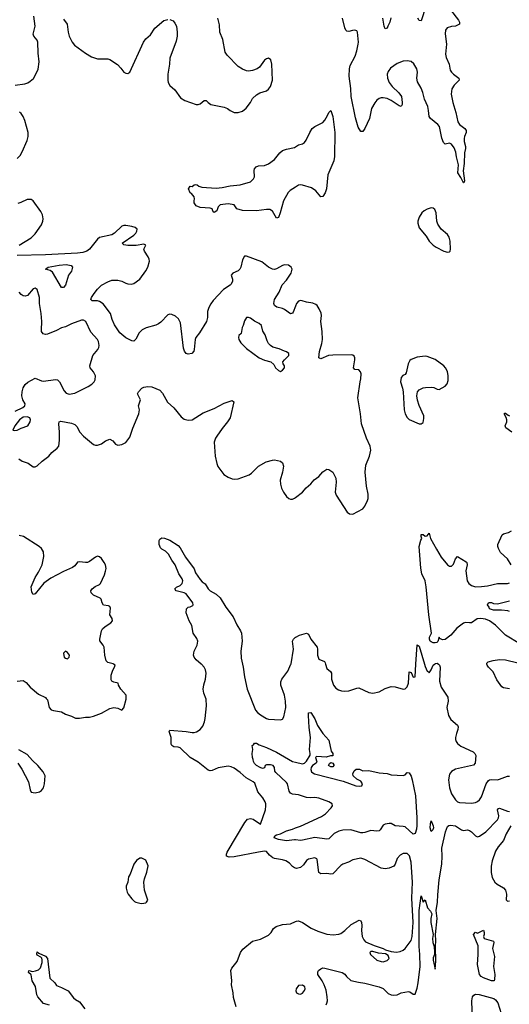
# Model space of a CAD drawing. Header units: inches. Extents: x 1649636 to 1815363, y 506543 to 641975.
# Tile 622 of 656: x 1767255 to 1772127, y 596615 to 606413. Entities that reach past the tile are written whole.
import ezdxf

# ---------------------------------------------------------------- set-up
doc = ezdxf.new("R2010")
doc.units = ezdxf.units.IN
doc.header["$MEASUREMENT"] = 0
for name, color, linetype in [('B7569', 7, 'Continuous'), ('B7579', 7, 'Continuous'), ('B7660', 7, 'Continuous'), ('B7670', 7, 'Continuous')]:
    doc.layers.add(name, color=color, linetype=linetype)

msp = doc.modelspace()

# ---------------------------------------------------------------- linework, layer by layer
at = {"layer": 'B7569', "color": 5}
for points, elevation in [([(1767230, 599832), (1767290, 599838), (1767317.7, 599817.7), (1767359.1, 599770), (1767442.5, 599702.5), (1767510, 599668), (1767519.3, 599659.3), (1767530, 599644.7), (1767546.4, 599570), (1767566.6, 599546.6), (1767590, 599537.6), (1767670, 599527), (1767710, 599501.3), (1767770, 599483.2), (1767810, 599463.6), (1767850, 599460.8), (1767908.7, 599471.3), (1767950, 599472.6), (1767990, 599483.2), (1768068, 599512), (1768150, 599558.4), (1768190, 599568), (1768230, 599560.7), (1768270, 599542), (1768290, 599564.7), (1768315.1, 599650), (1768314, 599690), (1768261.2, 599750), (1768239, 599790), (1768235.3, 599810), (1768190, 599819.3), (1768171.7, 599831.7), (1768164.9, 599844.9), (1768165.6, 599890), (1768180.4, 599939.6), (1768198, 599970), (1768204, 599990), (1768189.2, 600000)], 620), ([(1770000, 597969.9), (1769990, 597973), (1769970, 597986.3), (1769939.3, 598019.3), (1769903.5, 598043.5), (1769870, 598053.6), (1769790, 598064.5), (1769772.8, 598072.8), (1769739.4, 598099.4), (1769710, 598136.9), (1769690, 598138.5), (1769631.3, 598130), (1769390, 598081.4), (1769338.6, 598078.6), (1769312.3, 598090), (1769311.5, 598110), (1769319.7, 598130), (1769495.6, 598424.4), (1769522, 598458), (1769550, 598463.5), (1769576.5, 598456.5), (1769651.8, 598408.2), (1769699.2, 598550), (1769704.7, 598590), (1769702.6, 598610), (1769696.9, 598630), (1769674.3, 598670), (1769622.7, 598730), (1769594.2, 598814.2), (1769576.9, 598830), (1769507.1, 598867.1), (1769450, 598923), (1769390, 598963.6), (1769359.5, 598979.5), (1769330, 598986.3), (1769230, 598969.7), (1769170, 598942.9), (1769150, 598938.4), (1769130, 598943.6), (1769030, 599024), (1768950, 599072.6), (1768850, 599168.2), (1768830, 599175.1), (1768790, 599176.2), (1768769.6, 599190), (1768763.1, 599203.1), (1768760.4, 599270), (1768742, 599330), (1768750, 599342.8), (1768910, 599328.9), (1768970, 599318.9), (1768990, 599321.1), (1769013, 599327), (1769050, 599348.5), (1769076.6, 599383.4), (1769094.3, 599425.7), (1769101.4, 599458.6), (1769113.3, 599586.7), (1769109.9, 599650), (1769086.7, 599710), (1769080.4, 599750), (1769086.3, 599793.7), (1769104.8, 599850), (1769111, 599910), (1769103.6, 599943.6), (1769088.6, 599970), (1769062.7, 600000)], 580), ([(1769470.7, 600000), (1769477.1, 599970), (1769490, 599874), (1769517.8, 599750), (1769601.3, 599541.3), (1769619.5, 599519.5), (1769650, 599494.9), (1769710, 599458), (1769730, 599452), (1769850, 599444.9), (1769870, 599453.4), (1769884.2, 599475.8), (1769901.2, 599570), (1769899.4, 599630), (1769889.8, 599690), (1769853.3, 599790), (1769854.4, 599825.6), (1769864.4, 599850), (1769922.6, 599930), (1769953.4, 600000)], 580), ([(1770000, 598702.3), (1769970, 598706.6), (1769950, 598717), (1769934.9, 598734.9), (1769918, 598810), (1769910, 598823.7), (1769802.2, 598922.3), (1769794.9, 598934.9), (1769789.5, 598970), (1769776, 598990), (1769750, 598999.7), (1769710, 598999.5), (1769697.3, 598990), (1769691.9, 598968.1), (1769670, 598963), (1769646.6, 598970), (1769612.3, 598990), (1769592, 599010), (1769579.5, 599030), (1769579.3, 599050), (1769572.7, 599070), (1769567.7, 599112.3), (1769575.3, 599150), (1769569.2, 599190), (1769582, 599198), (1769590, 599214), (1769610, 599214), (1769636.9, 599196.9), (1769710, 599171.3), (1769810, 599124.9), (1769970, 599032.7), (1770000, 599025.3)], 560), ([(1767234.6, 599014.6), (1767276.4, 598956.4), (1767341, 598830), (1767358.8, 598750), (1767370, 598726), (1767410, 598718), (1767450, 598731), (1767470, 598742.8), (1767491.4, 598768.6), (1767502, 598810), (1767507, 598890), (1767486.6, 598930), (1767436, 598990), (1767381.3, 599041.3), (1767330, 599099.3), (1767247.6, 599147.6)], 620), ([(1770000, 598250.3), (1769990, 598251.3), (1769910, 598243), (1769830, 598254.5), (1769787.8, 598270), (1769793.2, 598290), (1769810, 598302), (1769850, 598312.2), (1769910, 598342.6), (1769970, 598358.7), (1770000, 598369.9)], 560), ([(1769409.7, 596590), (1769383.3, 596683.3), (1769378.3, 596730), (1769361.3, 596810), (1769364.4, 596850), (1769356.9, 596950), (1769364.7, 596975.3), (1769419.1, 597040.9), (1769451.1, 597128.9), (1769475.1, 597164.9), (1769570, 597243), (1769650, 597263), (1769730, 597303), (1769757.6, 597330), (1769781.6, 597370), (1769806.6, 597390), (1769870, 597408.2), (1769950, 597416.9), (1770000, 597437.6)], 580), ([(1767550, 596606), (1767490, 596622.5), (1767435.6, 596690), (1767425.8, 596710), (1767410.8, 596790.8), (1767378.7, 596850), (1767369.1, 596909.1), (1767342, 596930), (1767346, 596950), (1767383, 596943), (1767413, 596947), (1767442.8, 596957.2), (1767461.1, 596978.9), (1767478.9, 597030), (1767478.6, 597058.6), (1767474.2, 597074.2), (1767465.1, 597085.1), (1767430, 597102.7), (1767425.1, 597114.9), (1767430, 597136), (1767443.5, 597123.5), (1767510, 597094.4), (1767530, 597070.5), (1767554.4, 596874.4), (1767603, 596830), (1767620.9, 596800.9), (1767670, 596783.1), (1767737.1, 596750), (1767790, 596679.5), (1767810, 596661.7), (1767850, 596639.5), (1767902.8, 596570)], 580)]:
    msp.add_lwpolyline(points, dxfattribs=dict(at, elevation=elevation))
at = {"layer": 'B7569', "color": 5, "elevation": 620}
msp.add_lwpolyline([(1768470, 598068.7), (1768450, 598068.7), (1768415.3, 598044.7), (1768390.9, 598009.1), (1768354, 597910), (1768338, 597882), (1768330.4, 597830), (1768314, 597790), (1768313.4, 597770), (1768323.8, 597730), (1768334.9, 597710), (1768370, 597663), (1768398.3, 597638.3), (1768410, 597630.5), (1768450, 597620.7), (1768470, 597618.8), (1768510, 597626), (1768518, 597630), (1768528, 597652), (1768497.6, 597750), (1768489.5, 597830.5), (1768495.9, 597864.1), (1768520.9, 597930), (1768534, 597994), (1768508.4, 598048.4)], close=True, dxfattribs=at)
at = {"layer": 'B7579', "color": 5}
for points, elevation in [([(1770297.5, 600000), (1770310, 599956), (1770346.6, 599926.6), (1770356.3, 599910), (1770357.1, 599850), (1770377.1, 599790), (1770402, 599762), (1770425.8, 599745.9), (1770455.6, 599735.6), (1770490, 599730.4), (1770530, 599735.8), (1770610, 599760.7), (1770630, 599762.8), (1770730, 599717.1), (1770770, 599710.5), (1770830, 599723.8), (1770890, 599757.6), (1770950, 599777), (1770990, 599775.8), (1771070, 599750.4), (1771090, 599754.9), (1771110, 599774), (1771123.1, 599810), (1771130, 599922), (1771150, 599918), (1771170, 599871.3), (1771190, 599874), (1771197.9, 600000)], 580), ([(1771283.4, 600000), (1771290, 599978), (1771310, 599931.3), (1771323.6, 599923.6), (1771330, 599914), (1771350, 599942), (1771368.7, 599990), (1771383.8, 600000)], 580), ([(1771422.3, 600000), (1771433.4, 599990), (1771438, 599970), (1771432.2, 599830), (1771450.1, 599770.2), (1771514.5, 599670), (1771516.6, 599630), (1771506, 599570), (1771520.3, 599490), (1771545.7, 599450), (1771612.3, 599392.3), (1771616.7, 599376.7), (1771614.6, 599350), (1771599.5, 599310), (1771591.8, 599270), (1771592, 599250), (1771598.7, 599230), (1771610.4, 599210), (1771643.1, 599183.1), (1771766.9, 599126.9), (1771784.2, 599110), (1771792.6, 599090), (1771785.5, 599014.5), (1771770, 598996.3), (1771590, 598954.6), (1771550, 598931), (1771530, 598904.5), (1771522.1, 598850), (1771530, 598767.7), (1771550, 598710.4), (1771590, 598648.5), (1771610, 598628.9), (1771630, 598624), (1771750, 598615.8), (1771790, 598622.4), (1771810, 598632.7), (1771830, 598650.4), (1771850, 598680.5), (1771895.9, 598810), (1771918.4, 598841.6), (1771930, 598849.2), (1771950, 598852.9), (1772009.8, 598850.2), (1772030, 598853.8), (1772110, 598885.7), (1772130, 598885.7)], 580), ([(1772130, 599755.8), (1772070, 599763.1), (1772053.6, 599773.6), (1772002.8, 599842.8), (1771964.6, 599924.6), (1771919.3, 599970), (1771905.4, 599990), (1771903.5, 600000)], 580), ([(1770000, 599025.3), (1770070, 599008), (1770090, 599013), (1770110, 599033), (1770144.4, 599095.6), (1770146, 599110), (1770137.2, 599150), (1770147.6, 599270), (1770134.5, 599370), (1770127.5, 599487.5), (1770130, 599514), (1770150, 599518), (1770190, 599457.3), (1770218.7, 599390), (1770243.1, 599350), (1770270, 599310.6), (1770330, 599244.7), (1770354.4, 599134.4), (1770371.3, 599110), (1770370, 599086), (1770346, 599086), (1770305.8, 599074.2), (1770210, 599079.5), (1770203.4, 599076.6), (1770197.3, 599070), (1770211.1, 599028.9), (1770204.5, 599015.5), (1770169.3, 598990.7), (1770155.6, 598970), (1770151.7, 598950), (1770157, 598930), (1770170, 598918), (1770189.3, 598909.3), (1770474.7, 598834.7), (1770598.8, 598790), (1770634.9, 598785.1), (1770659.5, 598790), (1770667.3, 598810), (1770650, 598834), (1770610, 598855.1), (1770572.7, 598890), (1770568.7, 598910), (1770582.9, 598937.1), (1770603.6, 598956.4), (1770636.4, 598956.4), (1770670, 598938), (1770730, 598942.8), (1770830, 598919.3), (1770910, 598913.4), (1770950, 598899.1), (1771070, 598892.4), (1771090, 598897.1), (1771110, 598920.5), (1771130, 598918), (1771150, 598883.7), (1771160.1, 598850), (1771193.9, 598690), (1771207.8, 598472.2), (1771207.2, 598392.8), (1771203.1, 598356.9), (1771190, 598314), (1771170.3, 598309.7), (1771090, 598379.8), (1771070, 598386), (1770991.1, 598391.1), (1770950, 598413.3), (1770930, 598413), (1770892.3, 598407.7), (1770870, 598397.2), (1770843, 598350), (1770830, 598341.3), (1770810, 598338.9), (1770750, 598346.2), (1770690, 598324.4), (1770670, 598322), (1770650, 598323), (1770550.8, 598350.8), (1770470, 598348.2), (1770430, 598338.9), (1770385.3, 598314.7), (1770330, 598262.6), (1770310, 598258.8), (1770190, 598274.6), (1770070, 598247.9), (1770050, 598245.1), (1770000, 598250.3)], 560), ([(1770000, 598369.9), (1770050, 598388.5), (1770257.3, 598482.7), (1770296.9, 598510), (1770352.4, 598570), (1770366.6, 598590), (1770363, 598610), (1770331.8, 598630), (1770230, 598666.2), (1770190, 598672), (1770150, 598669), (1770110, 598672.9), (1770030, 598698), (1770000, 598702.3)], 560), ([(1770305.1, 596610), (1770312.3, 596627.7), (1770316.4, 596650), (1770315, 596690), (1770304.1, 596755.9), (1770285.9, 596810), (1770264.7, 596850), (1770222, 596910), (1770221.8, 596938.2), (1770228.7, 596951.3), (1770250, 596969.2), (1770270, 596978), (1770290, 596975.6), (1770464.7, 596930), (1770490, 596914.8), (1770506.8, 596890), (1770550.3, 596850.3), (1770626.3, 596833.7), (1770690, 596826.3), (1770830.7, 596790), (1770871.9, 596771.9), (1770922.5, 596722.5), (1770950, 596710.4), (1770970, 596706.7), (1771009.7, 596710.3), (1771050, 596728.5), (1771122, 596742), (1771138, 596738), (1771170, 596714.8), (1771190, 596714.8), (1771210, 596774), (1771221.3, 596830), (1771238.7, 596990), (1771236.9, 597110), (1771229.9, 597189.9), (1771229, 597550), (1771250, 597694), (1771270, 597632), (1771290, 597654), (1771314, 597574), (1771342.9, 597542.9), (1771354.6, 597514.6), (1771346.3, 597470), (1771346.3, 597430), (1771368, 597310), (1771363.7, 597270), (1771366, 597230), (1771378, 597190), (1771382, 597130), (1771380.7, 597110), (1771370, 597078), (1771370, 597054), (1771390, 596964.7), (1771394.8, 597045.2), (1771392.1, 597190), (1771395.3, 597250), (1771390.9, 597310), (1771409.8, 597470), (1771398.7, 597550), (1771412.4, 597630), (1771414.9, 597705.1), (1771430, 597854), (1771454.7, 598010), (1771458.5, 598090), (1771455.8, 598170), (1771491.1, 598330), (1771510, 598383.7), (1771525, 598395), (1771541.8, 598398.2), (1771590, 598391.4), (1771650.3, 598350.3), (1771670, 598345.7), (1771710, 598350.3), (1771730, 598345.7), (1771751.1, 598331.1), (1771790, 598290.4), (1771810, 598283.1), (1771830, 598287.2), (1771892.6, 598330), (1772008.3, 598450), (1772019.1, 598470), (1772021.5, 598490), (1772009.8, 598550), (1772018, 598562), (1772030, 598566.7), (1772110, 598535.8), (1772130, 598534.2)], 560), ([(1772142, 598390), (1772095.2, 598310), (1772070, 598243.5), (1772016.4, 598183.6), (1771990, 598138), (1771956.5, 598043.5), (1771947.1, 597990), (1771945.4, 597925.4), (1771956.5, 597876.5), (1771981.3, 597830), (1772005.7, 597810), (1772070, 597773.5), (1772090.2, 597750), (1772099.6, 597710), (1772095.3, 597655.3), (1772110, 597642.8), (1772130, 597645.5)], 560), ([(1770000, 597437.6), (1770010, 597441.7), (1770030, 597445.3), (1770070, 597430.6), (1770153.3, 597373.3), (1770221.4, 597341.4), (1770310, 597312.9), (1770374.5, 597305.5), (1770428.6, 597311.4), (1770450, 597319.5), (1770490, 597348.5), (1770552, 597410), (1770631.3, 597451.3), (1770650, 597444.7), (1770657.3, 597430), (1770660.5, 597400.5), (1770657, 597350), (1770662.6, 597290), (1770677.4, 597257.4), (1770696.9, 597236.9), (1770780.2, 597200.2), (1770870.7, 597170), (1770896, 597156), (1770950, 597139.3), (1771005.4, 597134.6), (1771041, 597139), (1771070, 597152.4), (1771091.1, 597168.9), (1771149.7, 597250), (1771160.9, 597290), (1771169.9, 597430), (1771156.7, 597670), (1771163.3, 597830), (1771149.9, 598030), (1771132.8, 598092.8), (1771110, 598116.3), (1771070, 598115.6), (1771039.9, 598100.1), (1771010, 598064.5), (1770990.2, 598009.8), (1770978.4, 597990), (1770930, 597968.5), (1770890, 597961.7), (1770850, 597968.2), (1770690, 598056.9), (1770650, 598069.6), (1770570, 598054), (1770526, 598030), (1770470, 598009.7), (1770450, 597996.3), (1770370, 597914.5), (1770350, 597909.6), (1770310, 597918), (1770250, 597912), (1770230, 597925.2), (1770214.5, 598054.5), (1770210, 598064), (1770192.1, 598072.1), (1770130, 598059.6), (1770110, 598047.3), (1770077.5, 598002.5), (1770050, 597975.1), (1770010, 597966.9), (1770000, 597969.9)], 580), ([(1771761.3, 596458.7), (1771752.1, 596650), (1771761, 596690), (1771772.5, 596707.5), (1771790, 596715.9), (1771825.9, 596714.1), (1771971.7, 596671.7), (1771990, 596660.6), (1772012.3, 596630), (1772044.5, 596524.5)], 540)]:
    msp.add_lwpolyline(points, dxfattribs=dict(at, elevation=elevation))
for points, elevation in [([(1770350, 598978), (1770328, 598990), (1770338, 599010), (1770350, 599022), (1770370, 599014), (1770379.6, 598999.6), (1770382, 598990), (1770370, 598978)], 560), ([(1771350, 598334), (1771340.5, 598370), (1771342.4, 598410), (1771350, 598442), (1771370, 598392), (1771371.3, 598370), (1771366, 598350)], 560), ([(1771970, 596847.8), (1771950, 596849.8), (1771870, 596878.5), (1771845.4, 596890), (1771829.7, 596910), (1771809.8, 597010), (1771817.4, 597110), (1771815.6, 597195.6), (1771769.1, 597310.9), (1771790, 597334), (1771810, 597322), (1771870, 597352), (1771878, 597330), (1771878, 597310), (1771871.3, 597290), (1771878, 597270), (1771970, 597242), (1771974, 597230), (1771960.5, 597170), (1771980.4, 597090), (1771967.7, 596990), (1771981.3, 596910), (1771979.3, 596860.7), (1771976, 596850)], 540), ([(1770750, 597141.2), (1770738.8, 597130), (1770746, 597110), (1770810, 597055.8), (1770850, 597040.3), (1770870, 597038.7), (1770890, 597043.1), (1770910, 597050.4), (1770932, 597070), (1770919.7, 597099.7), (1770895.6, 597115.6), (1770824, 597124), (1770770, 597139.5)], 580), ([(1770070, 596806), (1770030, 596801.2), (1770004.9, 596770), (1770004, 596750), (1770010.6, 596730.6), (1770030, 596719.1), (1770050, 596717.1), (1770070, 596726.4), (1770090, 596751.3), (1770095.1, 596770), (1770091.8, 596790)], 580)]:
    msp.add_lwpolyline(points, close=True, dxfattribs=dict(at, elevation=elevation))
at = {"layer": 'B7660', "color": 5}
for points, elevation in [([(1767210, 605763), (1767305.6, 605774.4), (1767334.9, 605785.1), (1767359.6, 605800.4), (1767390.9, 605829.1), (1767404.2, 605850), (1767437.6, 605922.4), (1767447.4, 605992.6), (1767438.8, 606078.8), (1767435.3, 606190), (1767428.5, 606210), (1767396.4, 606250), (1767388.7, 606270), (1767407, 606350), (1767396.8, 606450)], 620), ([(1768750, 606415.5), (1768780.6, 606400.6), (1768799.4, 606379.4), (1768813.6, 606350), (1768822, 606290), (1768821.1, 606250), (1768810, 606200.9), (1768749.1, 606030), (1768745.3, 605970), (1768727.8, 605870), (1768728.9, 605810), (1768733.4, 605790), (1768750, 605758), (1768796.9, 605716.9), (1768856.2, 605636.2), (1768899.3, 605610), (1769010, 605569.1), (1769030, 605567.9), (1769050, 605576.9), (1769090, 605608.5), (1769110, 605610.4), (1769130, 605587.7), (1769156, 605570), (1769290, 605542.4), (1769322.8, 605530), (1769350, 605510.5), (1769390, 605490.5), (1769430, 605488.5), (1769470, 605502), (1769507.7, 605532.3), (1769552.3, 605590), (1769572.7, 605630), (1769610, 605666.8), (1769644.7, 605684.7), (1769710, 605706.8), (1769730, 605721), (1769751.7, 605748.3), (1769769.4, 605810), (1769764.5, 605970), (1769754.5, 606014.5), (1769730, 606029.2), (1769710, 606022.7), (1769690, 606009), (1769640.4, 605939.6), (1769616.4, 605923.6), (1769570, 605906.6), (1769530, 605902), (1769510, 605905.1), (1769470, 605922.4), (1769427.6, 605947.6), (1769320.1, 606060.1), (1769298.9, 606090), (1769274.8, 606214.8), (1769245.7, 606290), (1769242.2, 606362.2), (1769227.3, 606430)], 620), ([(1767690, 606417.1), (1767725.7, 606370), (1767736.6, 606290), (1767747.8, 606250), (1767776.8, 606190), (1767801.2, 606161.2), (1767910, 606081.8), (1767970, 606044.4), (1768030, 606024.9), (1768130, 606023.8), (1768150, 606017.1), (1768226.3, 605966.3), (1768262, 605930), (1768290, 605891), (1768310, 605881), (1768330, 605878), (1768350, 605891.3), (1768485.4, 606190), (1768510, 606224.4), (1768555.8, 606264.2), (1768600.7, 606330), (1768690, 606403.7), (1768730, 606415.5)], 620), ([(1767230, 605031.8), (1767258, 605062), (1767280.4, 605099.6), (1767327.6, 605210), (1767339.6, 605250), (1767338.4, 605290), (1767305.1, 605410), (1767289.7, 605450), (1767270, 605478.7), (1767253.7, 605493.7)], 620), ([(1770000, 604747.9), (1769945.1, 604714.9), (1769925.1, 604694.9), (1769880.9, 604610), (1769848, 604490), (1769830, 604444), (1769810, 604438), (1769770, 604508.2), (1769743.1, 604523.1), (1769710, 604525.2), (1769610.1, 604509.9), (1769470, 604515.7), (1769414.5, 604530), (1769389.2, 604570), (1769330, 604579.8), (1769250, 604569.4), (1769230.6, 604550), (1769214.8, 604510), (1769190, 604494), (1769180.9, 604500.9), (1769168.7, 604530), (1769150, 604539.3), (1769050, 604544.2), (1769010, 604562.4), (1768992, 604590), (1768989.7, 604610.3), (1768994, 604630), (1768989.5, 604649.5), (1768962.7, 604682.7), (1768949.3, 604690), (1768934, 604730), (1768950, 604758), (1768970, 604752), (1768989.1, 604770.9), (1769005.2, 604774.8), (1769022, 604770), (1769037.3, 604757.3), (1769067.7, 604747.7), (1769210, 604736.5), (1769270, 604743.6), (1769350, 604761.5), (1769449, 604771), (1769550, 604799.6), (1769582.4, 604830), (1769591.5, 604850), (1769586.3, 604913.7), (1769589.7, 604930.3), (1769606, 604950), (1769630, 604958.9), (1769690, 604963.6), (1769730, 604977.3), (1769790, 605023.1), (1769841.5, 605090), (1769870, 605112.3), (1769910, 605125.5), (1769990, 605141.6), (1770000, 605147.9)], 580), ([(1767250, 604170.8), (1767370, 604243.8), (1767410, 604280.8), (1767470, 604372.2), (1767484, 604410), (1767486.5, 604430), (1767481.2, 604470), (1767464.5, 604504.5), (1767390, 604609.6), (1767370, 604624.7), (1767330, 604624.2), (1767266.9, 604593.1), (1767235.6, 604584.4)], 620), ([(1770000, 603563.7), (1769976.6, 603503.4), (1769970, 603493), (1769950, 603485.1), (1769890, 603529), (1769870, 603538.3), (1769812.2, 603552.2), (1769788.5, 603570), (1769782, 603590), (1769791.4, 603628.6), (1769837, 603703), (1769866.7, 603773.3), (1769910, 603820.5), (1769956.9, 603890), (1769964.5, 603930), (1769955.1, 603950), (1769930, 603969.5), (1769890, 603974.7), (1769870, 603968), (1769810, 603933.7), (1769790, 603928.3), (1769770, 603931.1), (1769731.8, 603950), (1769662.6, 604002.6), (1769510, 604060.5), (1769490, 604061.6), (1769470, 604022.7), (1769454.6, 603950), (1769444.5, 603930), (1769430, 603914.8), (1769374.9, 603890), (1769360.3, 603870), (1769372.2, 603830), (1769372.2, 603810), (1769359.6, 603780.4), (1769350.1, 603769.9), (1769284.2, 603730), (1769180.2, 603619.8), (1769155, 603585), (1769136, 603550), (1769123.1, 603510), (1769123.6, 603450), (1769112.6, 603410), (1769043.6, 603296.4), (1769006.5, 603250), (1769000.3, 603230), (1768991.7, 603130), (1768986.1, 603113.9), (1768967.5, 603092.5), (1768930, 603083.5), (1768909.6, 603090), (1768894.1, 603114.1), (1768883.7, 603143.7), (1768855.2, 603395.2), (1768835.2, 603435.2), (1768803.9, 603463.9), (1768770, 603479.7), (1768750, 603482), (1768730, 603475.4), (1768657.6, 603402.4), (1768634.7, 603385.3), (1768610, 603373.6), (1768512.6, 603347.4), (1768473.9, 603326.1), (1768444.1, 603295.9), (1768410, 603232.7), (1768390, 603213.2), (1768370, 603216), (1768310, 603246.3), (1768250, 603295.6), (1768196.9, 603376.9), (1768174.3, 603430), (1768156.9, 603490), (1768085.2, 603585.2), (1768050, 603608.1), (1768030, 603614), (1767977, 603617), (1767961.8, 603630), (1767969, 603650), (1767994.4, 603690), (1768028.4, 603731.6), (1768069.5, 603770.6), (1768130, 603805), (1768170, 603820.2), (1768230, 603822.3), (1768270, 603811.6), (1768310, 603790.3), (1768330, 603784.9), (1768363.1, 603783.1), (1768390, 603788.9), (1768449.5, 603830), (1768510, 603913.4), (1768530, 603950.8), (1768545.7, 604010), (1768544.4, 604030), (1768533.6, 604053.6), (1768495.3, 604110), (1768489.1, 604129.1), (1768509, 604170), (1768490, 604179.5), (1768413, 604167), (1768330, 604165.1), (1768291.8, 604171.8), (1768272.7, 604190), (1768390, 604269.3), (1768409.8, 604290), (1768421, 604310), (1768423.6, 604330), (1768404, 604344), (1768370, 604356.5), (1768310, 604364.7), (1768290, 604365.1), (1768270, 604358), (1768196.5, 604290), (1768170, 604272.8), (1768050, 604246.6), (1768030, 604229.6), (1767947.8, 604130), (1767922.6, 604110), (1767883.8, 604096.2), (1767830.8, 604089.2), (1767510, 604073.9), (1767230, 604067.5)], 620), ([(1767210, 602518.8), (1767287.1, 602552.9), (1767304.5, 602570), (1767307.6, 602590), (1767286.3, 602630), (1767275.8, 602670), (1767278.9, 602710), (1767289.6, 602750), (1767310, 602782), (1767335.1, 602804.9), (1767410, 602846), (1767470, 602820.7), (1767490, 602817.1), (1767610, 602832), (1767630, 602830.4), (1767650, 602810.7), (1767698.3, 602718.3), (1767716.4, 602696.4), (1767748.1, 602688.1), (1767802, 602698), (1767936.1, 602763.9), (1767972.4, 602787.6), (1767997, 602810), (1768007, 602830), (1768009.4, 602870), (1767989.5, 602910), (1767956.3, 602950), (1767953, 602970), (1767981.6, 603070), (1768032.3, 603130), (1768042.7, 603150), (1768046, 603170), (1768038.4, 603210), (1768029.4, 603230), (1767964.1, 603304.1), (1767912, 603410), (1767890, 603422), (1767870, 603424.5), (1767770, 603387.3), (1767710, 603358), (1767670, 603348.2), (1767621, 603319), (1767530, 603284.2), (1767510, 603280.7), (1767487, 603287), (1767472.3, 603310), (1767470, 603326), (1767475.8, 603410), (1767468.4, 603490), (1767451.1, 603588.9), (1767451.2, 603650), (1767429, 603730), (1767410, 603742.7), (1767390, 603735.1), (1767331.5, 603668.5), (1767310, 603662), (1767290, 603665.4), (1767270, 603679.7), (1767250, 603702.6)], 640), ([(1767244.7, 602044.7), (1767279.3, 602019.3), (1767338.5, 601998.5), (1767390, 601964.2), (1767410, 601964.5), (1767430, 601974.7), (1767478.7, 602021.3), (1767544, 602070), (1767573.8, 602106.2), (1767628.7, 602150), (1767644.2, 602170), (1767651.8, 602228.2), (1767650.7, 602310), (1767643.1, 602390), (1767648.7, 602411.3), (1767662.9, 602417.1), (1767770, 602397.4), (1767803.9, 602383.9), (1767823.6, 602363.6), (1767853.6, 602310), (1767890, 602270.3), (1767990, 602185.5), (1768010, 602178), (1768030, 602179.3), (1768067.7, 602192.3), (1768110, 602224), (1768150, 602238.8), (1768181.4, 602221.4), (1768208.1, 602188.1), (1768230, 602180.7), (1768270, 602184.9), (1768310, 602204.9), (1768350, 602258.8), (1768380.5, 602350), (1768440.7, 602490), (1768445.1, 602530), (1768438.4, 602570), (1768456.2, 602630), (1768427.3, 602690), (1768437.6, 602710), (1768470, 602746.4), (1768490, 602755.3), (1768530, 602763.1), (1768570, 602759.5), (1768650, 602725.3), (1768675.6, 602695.6), (1768726.4, 602606.4), (1768788.4, 602550), (1768860.5, 602460.5), (1768890, 602437.6), (1768930, 602427), (1768970, 602432), (1769080.6, 602499.4), (1769190, 602544.7), (1769290, 602597.2), (1769370, 602624.9), (1769384.9, 602610), (1769348.4, 602451.6), (1769322.3, 602410), (1769270, 602346), (1769216.9, 602270), (1769204.6, 602250), (1769190.3, 602210), (1769200.8, 602070), (1769215.6, 601995.6), (1769227.2, 601967.2), (1769287.3, 601887.3), (1769330, 601860.3), (1769370, 601843.1), (1769390, 601839.6), (1769430, 601844.4), (1769536.8, 601883.2), (1769559.7, 601900.3), (1769630, 601971.6), (1769708, 602012), (1769770, 602030.3), (1769790, 602031.8), (1769850, 602021.6), (1769870, 602002.8), (1769878.3, 601970), (1769869.1, 601910.9), (1769847.2, 601830), (1769848.7, 601790), (1769860.4, 601750), (1769878, 601710), (1769910, 601667.3), (1769931.3, 601650), (1769950, 601643), (1769970, 601643), (1769990, 601650.6), (1770000, 601658.1)], 620), ([(1768189.2, 600000), (1768183.7, 600003.7), (1768130, 600015.1), (1768114.2, 600034.1), (1768100.4, 600090), (1768094.7, 600170), (1768085.6, 600190), (1768053, 600233), (1768051.3, 600250), (1768068.7, 600330), (1768078, 600350), (1768104.9, 600375.1), (1768160.5, 600410), (1768176.8, 600430), (1768174.2, 600454.2), (1768151.6, 600490), (1768158.5, 600558.5), (1768152.3, 600572.3), (1768139.4, 600579.4), (1768088.3, 600588.3), (1768076.2, 600610), (1768065.6, 600645.6), (1768056.3, 600656.3), (1767990, 600686.6), (1767965.1, 600710), (1767963, 600730), (1767975.6, 600750), (1768006.1, 600773.9), (1768048.3, 600791.7), (1768057.6, 600802.4), (1768097.7, 600890), (1768110, 600926), (1768113.5, 600953.5), (1768108.3, 600988.3), (1768096.3, 601010), (1768070, 601051.8), (1768050, 601069.6), (1768030, 601073.3), (1768010, 601066), (1767950, 601020.7), (1767930, 601013), (1767910, 601011.2), (1767850, 601018.4), (1767830, 601015.1), (1767802.5, 600977.5), (1767778.9, 600961.1), (1767690, 600923.4), (1767564.2, 600855.8), (1767495, 600805), (1767410, 600700.7), (1767390, 600693.2), (1767375.6, 600715.6), (1767367.7, 600770), (1767410, 600861.3), (1767443.1, 600916.9), (1767478.2, 600990), (1767495.3, 601070), (1767490, 601119.3), (1767470, 601149.4), (1767449.4, 601170), (1767291.6, 601270), (1767250, 601279.8)], 620), ([(1769062.7, 600000), (1769061.4, 600001.4), (1769010, 600042.2), (1768990, 600069.8), (1768985, 600090), (1768989.9, 600130), (1769019.8, 600190), (1769025.8, 600230), (1769016.2, 600256.2), (1768981.8, 600310), (1768965.9, 600385.9), (1768939.7, 600430), (1768912.3, 600510), (1768916, 600550), (1768930, 600566.8), (1768950, 600570.8), (1768976.2, 600583.8), (1768981.2, 600590), (1768977, 600610), (1768910, 600698.7), (1768890, 600711), (1768824.7, 600724.8), (1768813.2, 600730), (1768802.9, 600742.9), (1768799.3, 600750), (1768813.8, 600766.2), (1768850, 600783.1), (1768870, 600801.6), (1768879.2, 600830), (1768872, 600850), (1768839.7, 600899.7), (1768802.7, 600990), (1768770, 601034.5), (1768735.4, 601095.4), (1768706, 601126), (1768670, 601143.7), (1768656.2, 601156.2), (1768642.7, 601190), (1768640.9, 601230), (1768650, 601242.8), (1768670, 601255.5), (1768695.2, 601255.2), (1768750, 601234.4), (1768830, 601180.2), (1768850, 601156.9), (1768904.8, 601064.8), (1768990.3, 600950), (1769003.1, 600910), (1769050, 600842), (1769070, 600819.3), (1769099.4, 600799.4), (1769130, 600750.8), (1769150, 600730.7), (1769210, 600697.1), (1769250, 600659.3), (1769306.1, 600566.1), (1769377.8, 600470), (1769413.8, 600390), (1769452.3, 600330), (1769460.2, 600310), (1769468.4, 600230), (1769456.3, 600130), (1769458.1, 600058.1), (1769470.7, 600000)], 580), ([(1769953.4, 600000), (1769955.4, 600004.6), (1769978.8, 600150), (1769969.8, 600230), (1769979.8, 600250), (1770000, 600267.5)], 580)]:
    msp.add_lwpolyline(points, dxfattribs=dict(at, elevation=elevation))
for points, elevation in [([(1767670, 603747), (1767580, 603900), (1767557.4, 603917.4), (1767512.7, 603930), (1767539, 603950), (1767648.3, 603971.7), (1767716.4, 603976.4), (1767768.3, 603968.3), (1767779.6, 603950), (1767775, 603925), (1767768.9, 603910), (1767738.9, 603870), (1767710, 603772.7), (1767690, 603747.3)], 620), ([(1769530, 603449.2), (1769510, 603448.7), (1769490, 603418), (1769478.8, 603370), (1769466.8, 603350), (1769458, 603290), (1769436, 603270), (1769431.6, 603251.6), (1769436, 603230), (1769456, 603196), (1769510, 603141), (1769636, 603050), (1769690, 603025.5), (1769752, 603010), (1769783.6, 602983.6), (1769801, 602950), (1769830, 602921), (1769850, 602911.3), (1769870, 602924.7), (1769889, 602950), (1769888.7, 602970), (1769875.3, 602990), (1769874, 603010), (1769889, 603030), (1769932.3, 603070), (1769933.2, 603090), (1769909.1, 603109.1), (1769890, 603113.2), (1769837.2, 603137.2), (1769774, 603154), (1769749.5, 603169.5), (1769729.5, 603189.5), (1769716.2, 603216.2), (1769695.9, 603275.9), (1769675.1, 603315.1), (1769659.3, 603370), (1769637.2, 603390), (1769590, 603414.5), (1769550, 603442.7)], 640), ([(1767330, 602460.5), (1767290, 602458.3), (1767251.8, 602430), (1767205.3, 602370), (1767186.8, 602330), (1767205.1, 602325.1), (1767230, 602327.2), (1767270, 602348.2), (1767335.3, 602370), (1767359.3, 602410), (1767362, 602430), (1767355.1, 602450)], 640), ([(1767710, 600128), (1767692, 600110), (1767692.7, 600087.3), (1767698, 600070), (1767710, 600058), (1767730, 600052), (1767748, 600070), (1767748.7, 600090), (1767730, 600115.3)], 640)]:
    msp.add_lwpolyline(points, close=True, dxfattribs=dict(at, elevation=elevation))
at = {"layer": 'B7670', "color": 5}
for points, elevation in [([(1771339.5, 606680.5), (1771250, 606402), (1771230, 606405.2), (1771216, 606430)], 560), ([(1771542, 606510), (1771619.5, 606410), (1771630.4, 606390), (1771630.6, 606370), (1771591, 606350), (1771550, 606345.3), (1771508.6, 606331.4), (1771491.2, 606308.8), (1771487.5, 606272.5), (1771500.1, 606170), (1771493.1, 606070), (1771497, 606037), (1771527.2, 605970), (1771539.6, 605910), (1771550, 605890.4), (1771570.3, 605870), (1771625.3, 605830), (1771628.7, 605810), (1771577.1, 605762.9), (1771553.2, 605726.8), (1771548, 605672), (1771563.2, 605590), (1771594.7, 605490), (1771615.6, 605395.6), (1771631.5, 605371.5), (1771685.5, 605330), (1771698.4, 605310), (1771696.4, 605290), (1771679.3, 605250), (1771677.6, 605230), (1771678, 605202), (1771690.2, 605150.2), (1771690.2, 605130), (1771681.8, 605090), (1771677, 604983), (1771667, 604910), (1771681, 604810), (1771674, 604790), (1771669.6, 604790), (1771643.7, 604843.7), (1771613, 604890), (1771622.3, 604970), (1771601.5, 605050), (1771595, 605095), (1771578.3, 605138.3), (1771550, 605175.6), (1771530, 605184), (1771490, 605173.6), (1771471.9, 605191.9), (1771455.8, 605235.8), (1771430.4, 605350.4), (1771415.3, 605370), (1771341.7, 605430), (1771329.2, 605449.2), (1771323.4, 605510), (1771314.4, 605550), (1771282.8, 605622.8), (1771267.3, 605690), (1771250, 605731.5), (1771213.8, 605793.8), (1771208, 605830), (1771212.4, 605890), (1771204.9, 605924.9), (1771175.7, 605975.7), (1771150, 605996.9), (1771110, 606005.1), (1771070, 606001.7), (1771010, 605976.8), (1770945.5, 605930), (1770921.5, 605898.5), (1770912.1, 605870), (1770914.4, 605830), (1770930.2, 605790), (1770960.3, 605750), (1771026.4, 605686.4), (1771053.1, 605650), (1771061.5, 605590), (1771059.5, 605570), (1771050.4, 605550), (1771030, 605555.8), (1770950.5, 605610.5), (1770910, 605629.8), (1770870, 605636.8), (1770850, 605635.6), (1770830, 605628.2), (1770810, 605611.6), (1770790, 605586), (1770756.9, 605530), (1770733.8, 605430), (1770690, 605329.6), (1770670, 605302), (1770650, 605302), (1770623.6, 605343.6), (1770596.9, 605436.9), (1770554, 605650), (1770550.4, 605730), (1770533.8, 605850), (1770536.9, 605923.1), (1770543.1, 605956.9), (1770592, 606052), (1770610, 606104.9), (1770623.9, 606170), (1770626, 606190), (1770617, 606290), (1770610, 606301.2), (1770590, 606309.3), (1770566.6, 606306.6), (1770530, 606294.3), (1770510, 606298), (1770501, 606310), (1770490, 606332.3), (1770467.7, 606430)], 580), ([(1770946.7, 606433.3), (1770937.1, 606390), (1770916.3, 606350), (1770910, 606328), (1770890, 606322), (1770880.9, 606350), (1770869, 606430)], 560), ([(1770000, 605147.9), (1770030, 605166.9), (1770070, 605179.6), (1770088.9, 605191.1), (1770106, 605214), (1770141.2, 605290), (1770166, 605330), (1770190, 605351.9), (1770270, 605390.3), (1770290, 605413.7), (1770319.1, 605460.9), (1770330, 605491), (1770350, 605511.3), (1770371.3, 605451.3), (1770391.3, 605291.3), (1770386.8, 605053.2), (1770378.9, 605010), (1770321.2, 604870), (1770306.5, 604730), (1770293.8, 604690), (1770270, 604654.4), (1770250, 604649.8), (1770201.1, 604710), (1770159.6, 604739.6), (1770070, 604767.5), (1770050, 604769.9), (1770030, 604765.9), (1770000, 604747.9)], 580), ([(1770000, 601658.1), (1770069.3, 601710), (1770104.4, 601755.6), (1770150, 601795.8), (1770184.2, 601835.8), (1770230, 601867.2), (1770270, 601914.4), (1770310, 601939.1), (1770330, 601937.3), (1770371.7, 601911.7), (1770399.5, 601850), (1770404.9, 601810), (1770394.9, 601710), (1770402.8, 601682.8), (1770513.7, 601513.7), (1770537.3, 601497.3), (1770570, 601493.4), (1770670, 601544), (1770690, 601571), (1770716.9, 601630), (1770721.6, 601650), (1770721.6, 601690), (1770706, 601770), (1770692.8, 601910), (1770700.4, 601979.6), (1770736.9, 602070), (1770748, 602130), (1770741.1, 602170), (1770706, 602250), (1770657.2, 602390), (1770647.4, 602490), (1770620.5, 602650), (1770642, 602810), (1770650, 602838), (1770651.1, 602890), (1770644.7, 602910), (1770630, 602929.7), (1770590, 602932.3), (1770577.6, 602950), (1770589.7, 603030), (1770589.6, 603050), (1770584.2, 603064.2), (1770570, 603076.2), (1770557.7, 603077.7), (1770370, 603075.3), (1770328.8, 603071.2), (1770250, 603038.7), (1770230, 603049.4), (1770238, 603110), (1770261.5, 603190), (1770268.1, 603230), (1770264.4, 603310), (1770251.3, 603410), (1770258, 603470), (1770253.9, 603493.9), (1770235.8, 603535.8), (1770214.5, 603570), (1770199.8, 603579.8), (1770172, 603592), (1770110, 603602), (1770064.5, 603615.5), (1770050, 603618.2), (1770030, 603613.7), (1770010, 603589.5), (1770000, 603563.7)], 620), ([(1772151.6, 602310), (1772092.6, 602352.6), (1772086, 602370), (1772102.2, 602410), (1772103.5, 602430), (1772095.6, 602455.6), (1772075.3, 602490), (1772082.7, 602497.3), (1772090, 602497.3), (1772116.7, 602476.7), (1772130, 602471.8)], 580), ([(1772230, 600202.8), (1772089, 600289), (1771990, 600388.3), (1771928.3, 600430), (1771890, 600447.4), (1771844.3, 600455.7), (1771808, 600452), (1771750, 600412.6), (1771730, 600409.8), (1771690, 600414.5), (1771670, 600406.9), (1771603.1, 600356.9), (1771543.1, 600290), (1771490, 600244.7), (1771461.6, 600241.6), (1771436.5, 600256.5), (1771430, 600268), (1771414.9, 600225.1), (1771405.2, 600214.8), (1771388.3, 600211.7), (1771370, 600213), (1771350, 600221.3), (1771340.5, 600230), (1771332.8, 600250), (1771332.8, 600270), (1771352.7, 600310), (1771326.9, 600490), (1771299.1, 600770), (1771288.7, 600830), (1771257.3, 600897.3), (1771245.9, 600954.1), (1771231.1, 601170), (1771245.3, 601234.7), (1771255.3, 601250), (1771249.4, 601270), (1771250, 601291.3), (1771270, 601291.3), (1771290, 601272), (1771310, 601278), (1771330, 601302.8), (1771343, 601250), (1771402.7, 601142.7), (1771450, 601065.7), (1771510, 600988.5), (1771530, 600976.4), (1771550, 600974.4), (1771558.7, 600981.3), (1771570, 600993.4), (1771590.9, 601049.1), (1771610, 601072.7), (1771696.7, 601016.7), (1771702.6, 601010), (1771706.5, 600990), (1771694.7, 600930), (1771708.4, 600830), (1771722.4, 600802.4), (1771750, 600781.6), (1771790, 600771), (1771850, 600771.6), (1771910, 600779.3), (1772010, 600802.7), (1772110, 600803.6), (1772129.7, 600810.2)], 580), ([(1772145.6, 600990), (1772108.6, 601048.6), (1772038.8, 601110), (1772018, 601150), (1772011.9, 601170), (1772011.9, 601190), (1772054.5, 601285.5), (1772070, 601296.5), (1772117.2, 601310), (1772150, 601325.7)], 580), ([(1772130, 600522.6), (1772110.9, 600530.9), (1772050, 600538), (1771970, 600535.6), (1771930, 600549.7), (1771927.3, 600567.3), (1771908.7, 600590), (1771914.6, 600605.4), (1771927.8, 600612.2), (1771948, 600612), (1771970, 600603), (1772010, 600601.1), (1772129.3, 600630.7)], 560), ([(1770000, 600267.5), (1770002.9, 600270), (1770038, 600290), (1770109.5, 600309.5), (1770130, 600298.3), (1770150, 600249.1), (1770213.2, 600170), (1770219.2, 600150), (1770219.5, 600090), (1770230.5, 600050.5), (1770286.2, 600026.2), (1770293.7, 600013.7), (1770297.5, 600000)], 580), ([(1771197.9, 600000), (1771210, 600192), (1771230, 600178), (1771283.4, 600000)], 580), ([(1771383.8, 600000), (1771393.6, 600006.4), (1771410, 600011), (1771422.3, 600000)], 580), ([(1771903.5, 600000), (1771901.6, 600010), (1771917.8, 600022.2), (1771965.1, 600034.9), (1772030, 600044.8), (1772090, 600044.6), (1772210, 600012.1)], 580)]:
    msp.add_lwpolyline(points, dxfattribs=dict(at, elevation=elevation))
at = {"layer": 'B7670', "color": 5, "elevation": 620}
for points in [[(1771350, 604542.7), (1771310, 604529.4), (1771278.8, 604510), (1771257.3, 604490), (1771230, 604448.7), (1771218, 604410), (1771218, 604390), (1771230, 604341), (1771299.5, 604259.5), (1771330.5, 604210), (1771370.3, 604170), (1771398.7, 604150), (1771476.3, 604110), (1771510, 604099.5), (1771530, 604103), (1771537, 604110), (1771541.6, 604130), (1771538, 604210), (1771527.6, 604250), (1771510, 604276.2), (1771449.7, 604329.7), (1771416.9, 604376.9), (1771405.6, 604410), (1771399.5, 604490), (1771384.1, 604524.1), (1771370, 604537.2)], [(1771290, 603064.7), (1771210, 603054.5), (1771150, 603033.1), (1771137.7, 603022.3), (1771120.6, 602990), (1771101.4, 602898.6), (1771090, 602881.6), (1771066.3, 602873.7), (1771050, 602852), (1771042.4, 602810), (1771064.9, 602744.9), (1771071.4, 602711.4), (1771080.4, 602530), (1771090, 602492.7), (1771110, 602453), (1771130, 602433.4), (1771230, 602390.5), (1771250, 602390.7), (1771270, 602404.7), (1771276, 602444), (1771274.5, 602470), (1771230, 602574), (1771212.5, 602627.5), (1771206.9, 602670), (1771211.8, 602710), (1771229.6, 602730), (1771270, 602749.1), (1771293.3, 602753.3), (1771357.3, 602757.3), (1771374.3, 602754.3), (1771410, 602736.3), (1771430, 602734.8), (1771490, 602766), (1771509, 602790), (1771516.9, 602823.1), (1771519.7, 602870), (1771510, 602913.2), (1771491.6, 602950), (1771474.5, 602970), (1771390, 603031.5), (1771310, 603062.4)]]:
    msp.add_lwpolyline(points, close=True, dxfattribs=at)

doc.saveas('drawing.dxf')
